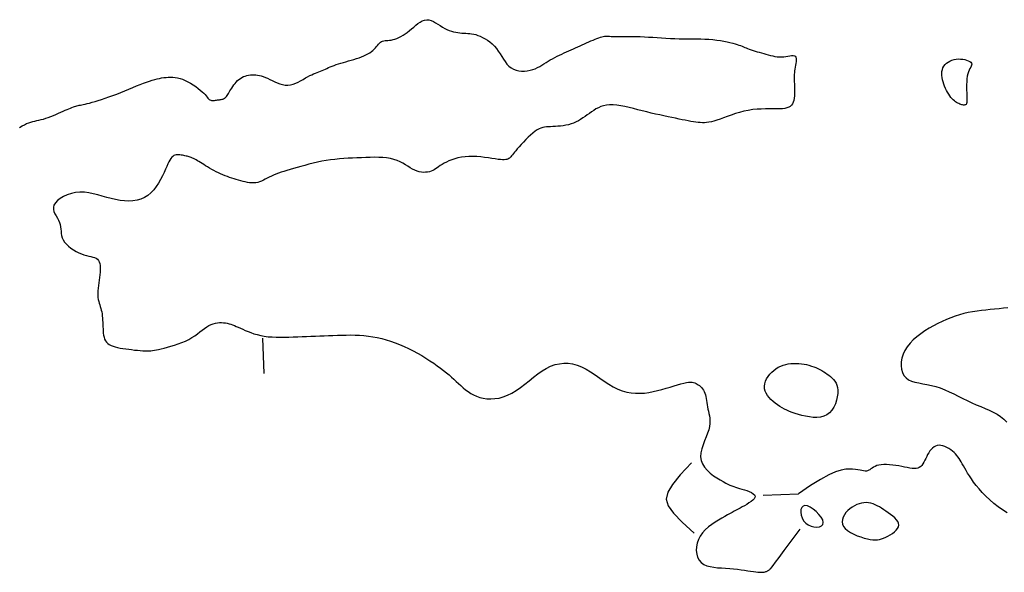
# Model space of a CAD drawing. Header units: millimetres. Extents: x 32690613 to 32693367, y 5343692 to 5344708.
# Tile 1007 of 1009: x 32693310 to 32693337, y 5344667 to 5344682. Entities that reach past the tile are written whole.
import ezdxf

# ---------------------------------------------------------------- set-up
doc = ezdxf.new("R2010")
doc.units = ezdxf.units.MM
doc.header["$LTSCALE"] = 20
doc.layers.add('02-DGM_HL_491.00', color=62, linetype='Continuous')

msp = doc.modelspace()

# ---------------------------------------------------------------- linework, layer by layer
at = {"layer": '02-DGM_HL_491.00', "elevation": 491, "flags": 128}
for points in [[(32693309.596, 5344679.229), (32693309.666, 5344679.27), (32693309.732, 5344679.306), (32693309.795, 5344679.336), (32693309.855, 5344679.361), (32693309.913, 5344679.38), (32693309.97, 5344679.396), (32693310.027, 5344679.409), (32693310.084, 5344679.422), (32693310.143, 5344679.434), (32693310.204, 5344679.449), (32693310.268, 5344679.466), (32693310.336, 5344679.487), (32693310.407, 5344679.512), (32693310.479, 5344679.539), (32693310.552, 5344679.569), (32693310.624, 5344679.599), (32693310.695, 5344679.63), (32693310.763, 5344679.659), (32693310.827, 5344679.688), (32693310.886, 5344679.714), (32693310.94, 5344679.738), (32693310.99, 5344679.76), (32693311.036, 5344679.779), (32693311.078, 5344679.797), (32693311.117, 5344679.812), (32693311.154, 5344679.825), (32693311.188, 5344679.835), (32693311.22, 5344679.844), (32693311.252, 5344679.851), (32693311.284, 5344679.858), (32693311.319, 5344679.864), (32693311.357, 5344679.871), (32693311.4, 5344679.88), (32693311.45, 5344679.89), (32693311.508, 5344679.903), (32693311.574, 5344679.92), (32693311.649, 5344679.94), (32693311.732, 5344679.964), (32693311.821, 5344679.991), (32693311.917, 5344680.021), (32693312.018, 5344680.055), (32693312.123, 5344680.092), (32693312.233, 5344680.132), (32693312.345, 5344680.175), (32693312.459, 5344680.221), (32693312.573, 5344680.268), (32693312.686, 5344680.314), (32693312.797, 5344680.36), (32693312.904, 5344680.405), (32693313.007, 5344680.446), (32693313.103, 5344680.483), (32693313.192, 5344680.515), (32693313.274, 5344680.543), (32693313.35, 5344680.567), (32693313.422, 5344680.587), (32693313.49, 5344680.604), (32693313.555, 5344680.618), (32693313.618, 5344680.629), (32693313.68, 5344680.639), (32693313.743, 5344680.647), (32693313.806, 5344680.652), (32693313.869, 5344680.654), (32693313.934, 5344680.653), (32693314, 5344680.647), (32693314.068, 5344680.635), (32693314.138, 5344680.618), (32693314.21, 5344680.593), (32693314.286, 5344680.561), (32693314.362, 5344680.523), (32693314.439, 5344680.479), (32693314.514, 5344680.433), (32693314.586, 5344680.384), (32693314.653, 5344680.335), (32693314.713, 5344680.286), (32693314.766, 5344680.239), (32693314.811, 5344680.196), (32693314.847, 5344680.157), (32693314.877, 5344680.121), (32693314.903, 5344680.089), (32693314.924, 5344680.062), (32693314.944, 5344680.039), (32693314.964, 5344680.02), (32693314.984, 5344680.006), (32693315.006, 5344679.997), (32693315.031, 5344679.991), (32693315.057, 5344679.989), (32693315.084, 5344679.99), (32693315.112, 5344679.993), (32693315.141, 5344679.997), (32693315.17, 5344680.001), (32693315.198, 5344680.006), (32693315.226, 5344680.01), (32693315.252, 5344680.013), (32693315.278, 5344680.017), (32693315.303, 5344680.022), (32693315.327, 5344680.027), (32693315.351, 5344680.034), (32693315.373, 5344680.043), (32693315.393, 5344680.055), (32693315.413, 5344680.07), (32693315.432, 5344680.088), (32693315.451, 5344680.109), (32693315.47, 5344680.133), (32693315.489, 5344680.161), (32693315.509, 5344680.191), (32693315.53, 5344680.225), (32693315.552, 5344680.262), (32693315.577, 5344680.302), (32693315.603, 5344680.344), (32693315.632, 5344680.387), (32693315.662, 5344680.431), (32693315.695, 5344680.474), (32693315.73, 5344680.515), (32693315.767, 5344680.554), (32693315.806, 5344680.589), (32693315.848, 5344680.619), (32693315.891, 5344680.645), (32693315.937, 5344680.667), (32693315.983, 5344680.685), (32693316.031, 5344680.699), (32693316.08, 5344680.709), (32693316.129, 5344680.716), (32693316.179, 5344680.72), (32693316.229, 5344680.72), (32693316.28, 5344680.717), (32693316.331, 5344680.711), (32693316.384, 5344680.701), (32693316.439, 5344680.687), (32693316.496, 5344680.669), (32693316.555, 5344680.647), (32693316.617, 5344680.62), (32693316.682, 5344680.589), (32693316.75, 5344680.556), (32693316.821, 5344680.523), (32693316.893, 5344680.491), (32693316.967, 5344680.464), (32693317.041, 5344680.442), (32693317.116, 5344680.429), (32693317.191, 5344680.426), (32693317.266, 5344680.435), (32693317.34, 5344680.454), (32693317.413, 5344680.481), (32693317.484, 5344680.514), (32693317.554, 5344680.552), (32693317.621, 5344680.59), (32693317.687, 5344680.629), (32693317.749, 5344680.664), (32693317.809, 5344680.696), (32693317.866, 5344680.723), (32693317.921, 5344680.747), (32693317.973, 5344680.768), (32693318.024, 5344680.788), (32693318.072, 5344680.806), (32693318.119, 5344680.824), (32693318.165, 5344680.842), (32693318.21, 5344680.861), (32693318.254, 5344680.881), (32693318.299, 5344680.901), (32693318.345, 5344680.922), (32693318.394, 5344680.943), (32693318.445, 5344680.965), (32693318.499, 5344680.986), (32693318.559, 5344681.007), (32693318.623, 5344681.028), (32693318.691, 5344681.049), (32693318.763, 5344681.07), (32693318.837, 5344681.091), (32693318.912, 5344681.113), (32693318.988, 5344681.134), (32693319.063, 5344681.157), (32693319.136, 5344681.18), (32693319.206, 5344681.204), (32693319.274, 5344681.229), (32693319.339, 5344681.256), (32693319.399, 5344681.283), (32693319.456, 5344681.313), (32693319.509, 5344681.343), (32693319.556, 5344681.375), (32693319.599, 5344681.409), (32693319.637, 5344681.445), (32693319.671, 5344681.482), (32693319.701, 5344681.518), (32693319.729, 5344681.553), (32693319.756, 5344681.586), (32693319.783, 5344681.616), (32693319.81, 5344681.641), (32693319.84, 5344681.661), (32693319.872, 5344681.675), (32693319.907, 5344681.684), (32693319.944, 5344681.689), (32693319.984, 5344681.692), (32693320.027, 5344681.695), (32693320.073, 5344681.699), (32693320.121, 5344681.705), (32693320.171, 5344681.715), (32693320.224, 5344681.73), (32693320.279, 5344681.751), (32693320.335, 5344681.776), (32693320.394, 5344681.806), (32693320.453, 5344681.84), (32693320.513, 5344681.879), (32693320.573, 5344681.922), (32693320.634, 5344681.97), (32693320.694, 5344682.021), (32693320.755, 5344682.073), (32693320.815, 5344682.124), (32693320.876, 5344682.172), (32693320.937, 5344682.214), (32693320.998, 5344682.248), (32693321.06, 5344682.271), (32693321.122, 5344682.281), (32693321.185, 5344682.276), (32693321.248, 5344682.258), (32693321.312, 5344682.23), (32693321.376, 5344682.195), (32693321.44, 5344682.155), (32693321.504, 5344682.113), (32693321.568, 5344682.071), (32693321.632, 5344682.034), (32693321.696, 5344682.002), (32693321.759, 5344681.975), (32693321.822, 5344681.954), (32693321.884, 5344681.937), (32693321.945, 5344681.924), (32693322.005, 5344681.915), (32693322.064, 5344681.908), (32693322.121, 5344681.903), (32693322.177, 5344681.899), (32693322.231, 5344681.896), (32693322.286, 5344681.893), (32693322.34, 5344681.888), (32693322.396, 5344681.881), (32693322.453, 5344681.871), (32693322.512, 5344681.857), (32693322.574, 5344681.837), (32693322.639, 5344681.811), (32693322.706, 5344681.78), (32693322.774, 5344681.742), (32693322.843, 5344681.698), (32693322.911, 5344681.649), (32693322.976, 5344681.594), (32693323.039, 5344681.532), (32693323.097, 5344681.465), (32693323.151, 5344681.393), (32693323.2, 5344681.318), (32693323.248, 5344681.241), (32693323.295, 5344681.165), (32693323.344, 5344681.092), (32693323.395, 5344681.024), (32693323.45, 5344680.965), (32693323.511, 5344680.915), (32693323.578, 5344680.876), (32693323.652, 5344680.849), (32693323.729, 5344680.831), (32693323.81, 5344680.823), (32693323.891, 5344680.824), (32693323.972, 5344680.832), (32693324.051, 5344680.847), (32693324.126, 5344680.867), (32693324.196, 5344680.892), (32693324.262, 5344680.922), (32693324.325, 5344680.954), (32693324.386, 5344680.989), (32693324.444, 5344681.026), (32693324.503, 5344681.064), (32693324.562, 5344681.102), (32693324.622, 5344681.139), (32693324.684, 5344681.175), (32693324.748, 5344681.21), (32693324.813, 5344681.244), (32693324.88, 5344681.276), (32693324.947, 5344681.308), (32693325.014, 5344681.339), (32693325.081, 5344681.369), (32693325.148, 5344681.399), (32693325.213, 5344681.428), (32693325.277, 5344681.457), (32693325.341, 5344681.485), (32693325.404, 5344681.513), (32693325.466, 5344681.541), (32693325.528, 5344681.569), (32693325.59, 5344681.596), (32693325.651, 5344681.624), (32693325.713, 5344681.651), (32693325.773, 5344681.678), (32693325.833, 5344681.704), (32693325.89, 5344681.728), (32693325.944, 5344681.75), (32693325.996, 5344681.769), (32693326.043, 5344681.785), (32693326.085, 5344681.798), (32693326.123, 5344681.806), (32693326.157, 5344681.811), (32693326.189, 5344681.813), (32693326.223, 5344681.813), (32693326.259, 5344681.812), (32693326.301, 5344681.81), (32693326.349, 5344681.807), (32693326.407, 5344681.806), (32693326.475, 5344681.805), (32693326.552, 5344681.805), (32693326.639, 5344681.806), (32693326.734, 5344681.807), (32693326.836, 5344681.808), (32693326.943, 5344681.807), (32693327.054, 5344681.805), (32693327.169, 5344681.802), (32693327.287, 5344681.797), (32693327.406, 5344681.79), (32693327.527, 5344681.782), (32693327.65, 5344681.773), (32693327.774, 5344681.765), (32693327.898, 5344681.757), (32693328.023, 5344681.75), (32693328.148, 5344681.745), (32693328.273, 5344681.742), (32693328.398, 5344681.741), (32693328.522, 5344681.74), (32693328.645, 5344681.739), (32693328.766, 5344681.738), (32693328.885, 5344681.736), (32693329.002, 5344681.732), (32693329.116, 5344681.726), (32693329.228, 5344681.716), (32693329.335, 5344681.704), (32693329.438, 5344681.689), (32693329.536, 5344681.673), (32693329.627, 5344681.655), (32693329.711, 5344681.636), (32693329.788, 5344681.618), (32693329.855, 5344681.599), (32693329.914, 5344681.581), (32693329.965, 5344681.563), (32693330.011, 5344681.546), (32693330.052, 5344681.529), (32693330.091, 5344681.513), (32693330.129, 5344681.496), (32693330.169, 5344681.48), (32693330.211, 5344681.463), (32693330.258, 5344681.445), (32693330.308, 5344681.428), (32693330.363, 5344681.41), (32693330.42, 5344681.392), (32693330.48, 5344681.374), (32693330.541, 5344681.356), (32693330.604, 5344681.338), (32693330.667, 5344681.319), (32693330.73, 5344681.301), (32693330.793, 5344681.283), (32693330.857, 5344681.267), (32693330.92, 5344681.253), (32693330.983, 5344681.241), (32693331.046, 5344681.232), (32693331.108, 5344681.228), (32693331.171, 5344681.228), (32693331.233, 5344681.232), (32693331.294, 5344681.24), (32693331.352, 5344681.249), (32693331.406, 5344681.258), (32693331.455, 5344681.263), (32693331.498, 5344681.264), (32693331.533, 5344681.258), (32693331.559, 5344681.243), (32693331.576, 5344681.218), (32693331.585, 5344681.184), (32693331.586, 5344681.142), (32693331.583, 5344681.094), (32693331.575, 5344681.043), (32693331.565, 5344680.989), (32693331.555, 5344680.935), (32693331.546, 5344680.881), (32693331.539, 5344680.83), (32693331.534, 5344680.78), (32693331.531, 5344680.731), (32693331.529, 5344680.682), (32693331.529, 5344680.632), (32693331.53, 5344680.579), (32693331.532, 5344680.524), (32693331.534, 5344680.464), (32693331.537, 5344680.399), (32693331.539, 5344680.331), (32693331.539, 5344680.26), (32693331.538, 5344680.19), (32693331.534, 5344680.121), (32693331.527, 5344680.056), (32693331.515, 5344679.995), (32693331.499, 5344679.941), (32693331.477, 5344679.895), (32693331.449, 5344679.856), (32693331.415, 5344679.825), (32693331.373, 5344679.8), (32693331.322, 5344679.78), (32693331.264, 5344679.767), (32693331.195, 5344679.757), (32693331.117, 5344679.752), (32693331.029, 5344679.751), (32693330.931, 5344679.751), (32693330.826, 5344679.752), (32693330.714, 5344679.752), (32693330.597, 5344679.749), (32693330.477, 5344679.743), (32693330.353, 5344679.732), (32693330.229, 5344679.713), (32693330.105, 5344679.688), (32693329.983, 5344679.655), (32693329.863, 5344679.619), (32693329.747, 5344679.579), (32693329.635, 5344679.539), (32693329.529, 5344679.5), (32693329.43, 5344679.464), (32693329.34, 5344679.433), (32693329.257, 5344679.407), (32693329.183, 5344679.388), (32693329.114, 5344679.375), (32693329.05, 5344679.366), (32693328.989, 5344679.362), (32693328.929, 5344679.362), (32693328.87, 5344679.364), (32693328.808, 5344679.37), (32693328.744, 5344679.378), (32693328.676, 5344679.388), (32693328.604, 5344679.4), (32693328.527, 5344679.414), (32693328.446, 5344679.43), (32693328.36, 5344679.448), (32693328.268, 5344679.467), (32693328.17, 5344679.487), (32693328.066, 5344679.509), (32693327.956, 5344679.532), (32693327.842, 5344679.556), (32693327.724, 5344679.582), (32693327.603, 5344679.609), (32693327.479, 5344679.637), (32693327.354, 5344679.667), (32693327.228, 5344679.698), (32693327.101, 5344679.73), (32693326.976, 5344679.761), (32693326.853, 5344679.792), (32693326.733, 5344679.819), (32693326.617, 5344679.842), (32693326.506, 5344679.859), (32693326.401, 5344679.869), (32693326.303, 5344679.87), (32693326.214, 5344679.862), (32693326.131, 5344679.844), (32693326.055, 5344679.819), (32693325.984, 5344679.788), (32693325.916, 5344679.752), (32693325.852, 5344679.712), (32693325.79, 5344679.669), (32693325.729, 5344679.625), (32693325.668, 5344679.581), (32693325.607, 5344679.538), (32693325.545, 5344679.496), (32693325.482, 5344679.456), (32693325.418, 5344679.418), (32693325.352, 5344679.384), (32693325.283, 5344679.353), (32693325.213, 5344679.327), (32693325.139, 5344679.306), (32693325.064, 5344679.289), (32693324.988, 5344679.276), (32693324.913, 5344679.267), (32693324.838, 5344679.26), (32693324.766, 5344679.255), (32693324.697, 5344679.251), (32693324.632, 5344679.249), (32693324.572, 5344679.246), (32693324.516, 5344679.242), (32693324.462, 5344679.236), (32693324.41, 5344679.226), (32693324.359, 5344679.211), (32693324.306, 5344679.189), (32693324.251, 5344679.159), (32693324.192, 5344679.12), (32693324.129, 5344679.071), (32693324.063, 5344679.014), (32693323.995, 5344678.951), (32693323.928, 5344678.883), (32693323.862, 5344678.815), (32693323.799, 5344678.747), (32693323.741, 5344678.682), (32693323.689, 5344678.623), (32693323.645, 5344678.57), (32693323.608, 5344678.525), (32693323.577, 5344678.486), (32693323.55, 5344678.452), (32693323.526, 5344678.423), (32693323.505, 5344678.399), (32693323.486, 5344678.379), (32693323.466, 5344678.361), (32693323.445, 5344678.346), (32693323.421, 5344678.333), (32693323.394, 5344678.323), (32693323.361, 5344678.316), (32693323.321, 5344678.312), (32693323.272, 5344678.312), (32693323.214, 5344678.316), (32693323.145, 5344678.323), (32693323.063, 5344678.335), (32693322.971, 5344678.349), (32693322.871, 5344678.364), (32693322.764, 5344678.379), (32693322.653, 5344678.393), (32693322.54, 5344678.403), (32693322.427, 5344678.408), (32693322.316, 5344678.408), (32693322.209, 5344678.4), (32693322.106, 5344678.385), (32693322.009, 5344678.365), (32693321.917, 5344678.34), (32693321.831, 5344678.311), (32693321.752, 5344678.28), (32693321.68, 5344678.247), (32693321.615, 5344678.213), (32693321.557, 5344678.18), (32693321.506, 5344678.147), (32693321.459, 5344678.116), (32693321.416, 5344678.086), (32693321.375, 5344678.058), (32693321.334, 5344678.032), (32693321.292, 5344678.01), (32693321.248, 5344677.991), (32693321.2, 5344677.975), (32693321.148, 5344677.964), (32693321.093, 5344677.957), (32693321.036, 5344677.956), (32693320.976, 5344677.961), (32693320.914, 5344677.972), (32693320.852, 5344677.989), (32693320.788, 5344678.014), (32693320.724, 5344678.047), (32693320.659, 5344678.085), (32693320.592, 5344678.127), (32693320.522, 5344678.171), (32693320.447, 5344678.214), (32693320.368, 5344678.256), (32693320.284, 5344678.293), (32693320.192, 5344678.325), (32693320.094, 5344678.348), (32693319.989, 5344678.365), (32693319.878, 5344678.375), (32693319.763, 5344678.381), (32693319.644, 5344678.382), (32693319.522, 5344678.381), (32693319.398, 5344678.377), (32693319.273, 5344678.372), (32693319.148, 5344678.367), (32693319.023, 5344678.362), (32693318.899, 5344678.355), (32693318.774, 5344678.347), (32693318.649, 5344678.338), (32693318.525, 5344678.325), (32693318.4, 5344678.31), (32693318.276, 5344678.292), (32693318.152, 5344678.269), (32693318.028, 5344678.244), (32693317.907, 5344678.216), (32693317.788, 5344678.186), (32693317.672, 5344678.155), (32693317.56, 5344678.124), (32693317.452, 5344678.093), (32693317.35, 5344678.064), (32693317.255, 5344678.035), (32693317.164, 5344678.009), (32693317.08, 5344677.983), (32693317, 5344677.958), (32693316.925, 5344677.933), (32693316.855, 5344677.907), (32693316.788, 5344677.881), (32693316.725, 5344677.853), (32693316.665, 5344677.824), (32693316.608, 5344677.794), (32693316.552, 5344677.765), (32693316.498, 5344677.737), (32693316.445, 5344677.711), (32693316.391, 5344677.689), (32693316.337, 5344677.672), (32693316.282, 5344677.66), (32693316.225, 5344677.655), (32693316.167, 5344677.656), (32693316.107, 5344677.661), (32693316.046, 5344677.671), (32693315.984, 5344677.685), (32693315.922, 5344677.7), (32693315.859, 5344677.718), (32693315.795, 5344677.736), (32693315.732, 5344677.754), (32693315.669, 5344677.773), (32693315.606, 5344677.793), (32693315.542, 5344677.813), (32693315.479, 5344677.835), (32693315.415, 5344677.858), (32693315.352, 5344677.883), (32693315.288, 5344677.911), (32693315.225, 5344677.941), (32693315.161, 5344677.973), (32693315.099, 5344678.006), (32693315.037, 5344678.041), (32693314.977, 5344678.075), (32693314.919, 5344678.11), (32693314.864, 5344678.143), (32693314.811, 5344678.176), (32693314.761, 5344678.206), (32693314.714, 5344678.234), (32693314.671, 5344678.261), (32693314.629, 5344678.285), (32693314.591, 5344678.307), (32693314.554, 5344678.327), (32693314.519, 5344678.345), (32693314.487, 5344678.36), (32693314.456, 5344678.374), (32693314.426, 5344678.385), (32693314.397, 5344678.395), (32693314.368, 5344678.403), (32693314.338, 5344678.411), (32693314.309, 5344678.418), (32693314.278, 5344678.425), (32693314.245, 5344678.431), (32693314.21, 5344678.439), (32693314.174, 5344678.445), (32693314.137, 5344678.451), (32693314.1, 5344678.454), (32693314.063, 5344678.454), (32693314.028, 5344678.451), (32693313.993, 5344678.443), (32693313.961, 5344678.429), (32693313.932, 5344678.409), (32693313.905, 5344678.382), (32693313.878, 5344678.347), (32693313.852, 5344678.305), (32693313.824, 5344678.254), (32693313.795, 5344678.194), (32693313.762, 5344678.124), (32693313.726, 5344678.044), (32693313.685, 5344677.955), (32693313.639, 5344677.858), (32693313.587, 5344677.756), (32693313.53, 5344677.654), (32693313.465, 5344677.555), (32693313.393, 5344677.46), (32693313.314, 5344677.375), (32693313.227, 5344677.302), (32693313.132, 5344677.243), (32693313.029, 5344677.199), (32693312.92, 5344677.168), (32693312.806, 5344677.15), (32693312.687, 5344677.143), (32693312.565, 5344677.147), (32693312.44, 5344677.161), (32693312.314, 5344677.183), (32693312.188, 5344677.213), (32693312.062, 5344677.247), (32693311.935, 5344677.284), (32693311.809, 5344677.32), (32693311.682, 5344677.351), (32693311.556, 5344677.376), (32693311.431, 5344677.391), (32693311.305, 5344677.394), (32693311.181, 5344677.381), (32693311.061, 5344677.355), (32693310.946, 5344677.318), (32693310.841, 5344677.271), (32693310.748, 5344677.217), (32693310.67, 5344677.158), (32693310.609, 5344677.095), (32693310.569, 5344677.031), (32693310.551, 5344676.968), (32693310.553, 5344676.906), (32693310.569, 5344676.844), (32693310.596, 5344676.782), (32693310.63, 5344676.721), (32693310.666, 5344676.66), (32693310.7, 5344676.599), (32693310.727, 5344676.537), (32693310.746, 5344676.475), (32693310.757, 5344676.413), (32693310.763, 5344676.351), (32693310.768, 5344676.289), (32693310.774, 5344676.226), (32693310.785, 5344676.164), (32693310.802, 5344676.102), (32693310.83, 5344676.041), (32693310.87, 5344675.98), (32693310.921, 5344675.921), (32693310.981, 5344675.863), (32693311.048, 5344675.809), (32693311.12, 5344675.76), (32693311.195, 5344675.715), (32693311.271, 5344675.676), (32693311.346, 5344675.644), (32693311.418, 5344675.619), (32693311.488, 5344675.6), (32693311.553, 5344675.585), (32693311.613, 5344675.571), (32693311.668, 5344675.557), (32693311.717, 5344675.541), (32693311.76, 5344675.521), (32693311.797, 5344675.495), (32693311.825, 5344675.461), (32693311.847, 5344675.419), (32693311.863, 5344675.371), (32693311.873, 5344675.317), (32693311.878, 5344675.257), (32693311.879, 5344675.193), (32693311.876, 5344675.125), (32693311.869, 5344675.053), (32693311.861, 5344674.978), (32693311.851, 5344674.902), (32693311.84, 5344674.825), (32693311.829, 5344674.749), (32693311.82, 5344674.674), (32693311.813, 5344674.601), (32693311.809, 5344674.532), (32693311.809, 5344674.467), (32693311.814, 5344674.407), (32693311.823, 5344674.351), (32693311.835, 5344674.299), (32693311.849, 5344674.249), (32693311.864, 5344674.201), (32693311.88, 5344674.153), (32693311.895, 5344674.104), (32693311.908, 5344674.054), (32693311.92, 5344674.001), (32693311.929, 5344673.945), (32693311.936, 5344673.888), (32693311.942, 5344673.829), (32693311.946, 5344673.769), (32693311.949, 5344673.707), (32693311.952, 5344673.645), (32693311.955, 5344673.583), (32693311.957, 5344673.52), (32693311.961, 5344673.459), (32693311.966, 5344673.399), (32693311.975, 5344673.341), (32693311.987, 5344673.286), (32693312.003, 5344673.235), (32693312.026, 5344673.188), (32693312.055, 5344673.146), (32693312.092, 5344673.11), (32693312.135, 5344673.079), (32693312.186, 5344673.053), (32693312.242, 5344673.03), (32693312.304, 5344673.011), (32693312.372, 5344672.995), (32693312.444, 5344672.981), (32693312.521, 5344672.968), (32693312.601, 5344672.955), (32693312.684, 5344672.944), (32693312.768, 5344672.934), (32693312.851, 5344672.924), (32693312.932, 5344672.916), (32693313.01, 5344672.91), (32693313.082, 5344672.905), (32693313.149, 5344672.901), (32693313.208, 5344672.9), (32693313.262, 5344672.9), (32693313.312, 5344672.903), (32693313.362, 5344672.908), (32693313.414, 5344672.916), (32693313.47, 5344672.926), (32693313.533, 5344672.94), (32693313.605, 5344672.957), (32693313.688, 5344672.977), (32693313.78, 5344673.001), (32693313.879, 5344673.029), (32693313.982, 5344673.06), (32693314.087, 5344673.095), (32693314.191, 5344673.134), (32693314.292, 5344673.177), (32693314.387, 5344673.224), (32693314.475, 5344673.274), (32693314.556, 5344673.327), (32693314.632, 5344673.382), (32693314.702, 5344673.435), (32693314.769, 5344673.487), (32693314.832, 5344673.536), (32693314.894, 5344673.579), (32693314.956, 5344673.617), (32693315.017, 5344673.647), (32693315.078, 5344673.669), (32693315.139, 5344673.685), (32693315.199, 5344673.696), (32693315.258, 5344673.701), (32693315.316, 5344673.701), (32693315.372, 5344673.698), (32693315.425, 5344673.691), (32693315.477, 5344673.681), (32693315.527, 5344673.668), (32693315.576, 5344673.653), (32693315.626, 5344673.636), (32693315.677, 5344673.616), (32693315.73, 5344673.593), (32693315.787, 5344673.568), (32693315.848, 5344673.54), (32693315.914, 5344673.511), (32693315.986, 5344673.479), (32693316.063, 5344673.448), (32693316.145, 5344673.416), (32693316.232, 5344673.387), (32693316.324, 5344673.36), (32693316.422, 5344673.336), (32693316.524, 5344673.317), (32693316.631, 5344673.302), (32693316.743, 5344673.293), (32693316.858, 5344673.288), (32693316.977, 5344673.286), (32693317.098, 5344673.286), (32693317.221, 5344673.289), (32693317.345, 5344673.293), (32693317.47, 5344673.298), (32693317.595, 5344673.303), (32693317.72, 5344673.308), (32693317.845, 5344673.313), (32693317.97, 5344673.317), (32693318.095, 5344673.322), (32693318.219, 5344673.327), (32693318.344, 5344673.332), (32693318.469, 5344673.337), (32693318.594, 5344673.342), (32693318.719, 5344673.346), (32693318.844, 5344673.349), (32693318.969, 5344673.35), (32693319.094, 5344673.348), (32693319.22, 5344673.343), (32693319.345, 5344673.334), (32693319.471, 5344673.32), (32693319.596, 5344673.302), (32693319.722, 5344673.278), (32693319.849, 5344673.249), (32693319.975, 5344673.215), (32693320.102, 5344673.176), (32693320.229, 5344673.131), (32693320.356, 5344673.081), (32693320.483, 5344673.026), (32693320.61, 5344672.966), (32693320.737, 5344672.902), (32693320.861, 5344672.835), (32693320.983, 5344672.765), (32693321.101, 5344672.693), (32693321.214, 5344672.621), (32693321.321, 5344672.55), (32693321.422, 5344672.479), (32693321.514, 5344672.411), (32693321.6, 5344672.345), (32693321.68, 5344672.281), (32693321.755, 5344672.218), (32693321.826, 5344672.156), (32693321.894, 5344672.095), (32693321.96, 5344672.035), (32693322.025, 5344671.975), (32693322.09, 5344671.915), (32693322.156, 5344671.856), (32693322.224, 5344671.799), (32693322.295, 5344671.746), (32693322.369, 5344671.696), (32693322.448, 5344671.651), (32693322.533, 5344671.613), (32693322.624, 5344671.581), (32693322.723, 5344671.558), (32693322.828, 5344671.544), (32693322.938, 5344671.539), (32693323.053, 5344671.546), (32693323.171, 5344671.564), (32693323.292, 5344671.596), (32693323.414, 5344671.641), (32693323.537, 5344671.7), (32693323.659, 5344671.775), (32693323.781, 5344671.861), (32693323.902, 5344671.955), (32693324.024, 5344672.053), (32693324.145, 5344672.151), (32693324.266, 5344672.245), (32693324.388, 5344672.331), (32693324.51, 5344672.405), (32693324.633, 5344672.465), (32693324.756, 5344672.509), (32693324.88, 5344672.537), (32693325.005, 5344672.55), (32693325.13, 5344672.547), (32693325.256, 5344672.528), (32693325.382, 5344672.494), (32693325.509, 5344672.444), (32693325.637, 5344672.38), (32693325.765, 5344672.303), (32693325.894, 5344672.219), (32693326.022, 5344672.131), (32693326.151, 5344672.043), (32693326.279, 5344671.959), (32693326.407, 5344671.882), (32693326.535, 5344671.817), (32693326.662, 5344671.767), (32693326.788, 5344671.732), (32693326.914, 5344671.709), (32693327.04, 5344671.698), (32693327.165, 5344671.698), (32693327.29, 5344671.706), (32693327.414, 5344671.722), (32693327.538, 5344671.745), (32693327.662, 5344671.773), (32693327.784, 5344671.805), (32693327.903, 5344671.839), (32693328.018, 5344671.874), (32693328.127, 5344671.907), (32693328.229, 5344671.938), (32693328.322, 5344671.966), (32693328.404, 5344671.988), (32693328.476, 5344672.003), (32693328.538, 5344672.012), (32693328.592, 5344672.015), (32693328.638, 5344672.012), (32693328.679, 5344672.005), (32693328.715, 5344671.994), (32693328.749, 5344671.979), (32693328.781, 5344671.961), (32693328.813, 5344671.94), (32693328.844, 5344671.916), (32693328.875, 5344671.889), (32693328.905, 5344671.86), (32693328.932, 5344671.826), (32693328.958, 5344671.79), (32693328.98, 5344671.749), (32693328.999, 5344671.705), (32693329.015, 5344671.657), (32693329.028, 5344671.605), (32693329.038, 5344671.551), (32693329.048, 5344671.493), (32693329.056, 5344671.434), (32693329.065, 5344671.373), (32693329.075, 5344671.312), (32693329.087, 5344671.25), (32693329.1, 5344671.188), (32693329.115, 5344671.125), (32693329.128, 5344671.059), (32693329.138, 5344670.991), (32693329.143, 5344670.919), (32693329.142, 5344670.842), (32693329.131, 5344670.758), (32693329.109, 5344670.667), (32693329.076, 5344670.568), (32693329.035, 5344670.463), (32693328.991, 5344670.353), (32693328.949, 5344670.24), (32693328.913, 5344670.126), (32693328.889, 5344670.013), (32693328.88, 5344669.903), (32693328.893, 5344669.797), (32693328.93, 5344669.697), (32693328.988, 5344669.603), (32693329.063, 5344669.516), (32693329.149, 5344669.437), (32693329.242, 5344669.364), (32693329.337, 5344669.3), (32693329.429, 5344669.244), (32693329.514, 5344669.196), (32693329.589, 5344669.156), (32693329.653, 5344669.123), (32693329.711, 5344669.097), (32693329.764, 5344669.075), (32693329.815, 5344669.056), (32693329.866, 5344669.039), (32693329.921, 5344669.023), (32693329.98, 5344669.005), (32693330.047, 5344668.986), (32693330.118, 5344668.964), (32693330.189, 5344668.94), (32693330.257, 5344668.914), (32693330.318, 5344668.885), (32693330.367, 5344668.854), (32693330.403, 5344668.821), (32693330.42, 5344668.786), (32693330.416, 5344668.749), (32693330.394, 5344668.71), (32693330.356, 5344668.671), (32693330.306, 5344668.631), (32693330.248, 5344668.591), (32693330.185, 5344668.552), (32693330.12, 5344668.515), (32693330.057, 5344668.48), (32693329.998, 5344668.448), (32693329.942, 5344668.417), (32693329.887, 5344668.387), (32693329.832, 5344668.357), (32693329.774, 5344668.325), (32693329.712, 5344668.291), (32693329.644, 5344668.253), (32693329.567, 5344668.211), (32693329.481, 5344668.163), (32693329.387, 5344668.109), (32693329.291, 5344668.05), (32693329.193, 5344667.984), (32693329.099, 5344667.912), (32693329.011, 5344667.833), (32693328.932, 5344667.748), (32693328.866, 5344667.655), (32693328.815, 5344667.556), (32693328.78, 5344667.452), (32693328.76, 5344667.348), (32693328.757, 5344667.244), (32693328.768, 5344667.146), (32693328.795, 5344667.054), (32693328.838, 5344666.973), (32693328.895, 5344666.906), (32693328.967, 5344666.853), (32693329.052, 5344666.815), (32693329.147, 5344666.788), (32693329.251, 5344666.77), (32693329.36, 5344666.758), (32693329.473, 5344666.75), (32693329.588, 5344666.744), (32693329.702, 5344666.737), (32693329.813, 5344666.728), (32693329.921, 5344666.716), (32693330.024, 5344666.702), (32693330.121, 5344666.687), (32693330.212, 5344666.673), (32693330.296, 5344666.659), (32693330.372, 5344666.648), (32693330.44, 5344666.638), (32693330.498, 5344666.632), (32693330.548, 5344666.628), (32693330.59, 5344666.627), (32693330.626, 5344666.628), (32693330.656, 5344666.631), (32693330.682, 5344666.636), (32693330.705, 5344666.641), (32693330.725, 5344666.647), (32693330.743, 5344666.654), (32693330.761, 5344666.661), (32693330.777, 5344666.668), (32693330.793, 5344666.677), (32693330.808, 5344666.686), (32693330.823, 5344666.697), (32693330.837, 5344666.709), (32693330.852, 5344666.723), (32693330.868, 5344666.74), (32693330.893, 5344666.77), (32693330.935, 5344666.824), (32693331.002, 5344666.914), (32693331.103, 5344667.05), (32693331.247, 5344667.244), (32693331.441, 5344667.506), (32693331.694, 5344667.849)], [(32693337.578, 5344674.123), (32693337.454, 5344674.106), (32693337.329, 5344674.092), (32693337.205, 5344674.08), (32693337.08, 5344674.068), (32693336.955, 5344674.056), (32693336.831, 5344674.042), (32693336.706, 5344674.026), (32693336.582, 5344674.007), (32693336.458, 5344673.984), (32693336.334, 5344673.956), (32693336.21, 5344673.922), (32693336.086, 5344673.884), (32693335.963, 5344673.84), (32693335.84, 5344673.791), (32693335.717, 5344673.736), (32693335.594, 5344673.677), (32693335.471, 5344673.612), (32693335.349, 5344673.542), (32693335.23, 5344673.467), (32693335.114, 5344673.387), (32693335.004, 5344673.302), (32693334.902, 5344673.212), (32693334.811, 5344673.117), (32693334.731, 5344673.018), (32693334.665, 5344672.913), (32693334.614, 5344672.805), (32693334.579, 5344672.695), (32693334.56, 5344672.585), (32693334.557, 5344672.478), (32693334.568, 5344672.378), (32693334.595, 5344672.285), (32693334.638, 5344672.204), (32693334.695, 5344672.136), (32693334.767, 5344672.084), (32693334.852, 5344672.044), (32693334.949, 5344672.014), (32693335.055, 5344671.99), (32693335.169, 5344671.97), (32693335.289, 5344671.948), (32693335.413, 5344671.923), (32693335.539, 5344671.891), (32693335.665, 5344671.85), (32693335.792, 5344671.799), (32693335.92, 5344671.743), (32693336.047, 5344671.682), (32693336.175, 5344671.618), (32693336.302, 5344671.554), (32693336.43, 5344671.49), (32693336.557, 5344671.431), (32693336.684, 5344671.375), (32693336.81, 5344671.323), (32693336.933, 5344671.272), (32693337.052, 5344671.221), (32693337.166, 5344671.166), (32693337.274, 5344671.107), (32693337.374, 5344671.041), (32693337.465, 5344670.966), (32693337.547, 5344670.88)], [(32693316.471, 5344673.259), (32693316.51, 5344672.26)], [(32693337.555, 5344668.315), (32693337.428, 5344668.393), (32693337.304, 5344668.481), (32693337.183, 5344668.578), (32693337.067, 5344668.68), (32693336.958, 5344668.784), (32693336.856, 5344668.89), (32693336.764, 5344668.992), (32693336.682, 5344669.091), (32693336.609, 5344669.184), (32693336.545, 5344669.273), (32693336.489, 5344669.357), (32693336.44, 5344669.436), (32693336.396, 5344669.51), (32693336.357, 5344669.578), (32693336.322, 5344669.642), (32693336.289, 5344669.701), (32693336.258, 5344669.755), (32693336.229, 5344669.806), (32693336.199, 5344669.853), (32693336.167, 5344669.897), (32693336.134, 5344669.94), (32693336.097, 5344669.981), (32693336.057, 5344670.021), (32693336.011, 5344670.061), (32693335.961, 5344670.099), (32693335.908, 5344670.134), (32693335.853, 5344670.166), (32693335.797, 5344670.192), (32693335.74, 5344670.212), (32693335.685, 5344670.224), (32693335.632, 5344670.227), (32693335.581, 5344670.22), (32693335.533, 5344670.203), (32693335.489, 5344670.179), (32693335.447, 5344670.147), (32693335.408, 5344670.108), (32693335.372, 5344670.064), (32693335.339, 5344670.016), (32693335.308, 5344669.964), (32693335.28, 5344669.91), (32693335.254, 5344669.855), (32693335.228, 5344669.8), (32693335.202, 5344669.748), (32693335.174, 5344669.7), (32693335.144, 5344669.657), (32693335.111, 5344669.621), (32693335.072, 5344669.593), (32693335.029, 5344669.576), (32693334.98, 5344669.567), (32693334.925, 5344669.566), (32693334.866, 5344669.571), (32693334.801, 5344669.58), (32693334.731, 5344669.593), (32693334.656, 5344669.608), (32693334.576, 5344669.624), (32693334.493, 5344669.639), (32693334.406, 5344669.653), (32693334.318, 5344669.664), (32693334.231, 5344669.673), (32693334.146, 5344669.678), (32693334.065, 5344669.679), (32693333.991, 5344669.675), (32693333.924, 5344669.665), (32693333.867, 5344669.65), (32693333.818, 5344669.629), (32693333.775, 5344669.606), (32693333.737, 5344669.581), (32693333.703, 5344669.557), (32693333.671, 5344669.534), (32693333.64, 5344669.516), (32693333.608, 5344669.503), (32693333.574, 5344669.497), (32693333.536, 5344669.496), (32693333.494, 5344669.501), (32693333.447, 5344669.508), (32693333.393, 5344669.518), (32693333.332, 5344669.529), (32693333.263, 5344669.539), (32693333.184, 5344669.547), (32693333.094, 5344669.552), (32693332.988, 5344669.545), (32693332.859, 5344669.521), (32693332.701, 5344669.469), (32693332.507, 5344669.384), (32693332.273, 5344669.258), (32693331.99, 5344669.082), (32693331.655, 5344668.848)], [(32693328.618, 5344669.73), (32693328.303, 5344669.386), (32693328.079, 5344669.115), (32693327.947, 5344668.895), (32693327.907, 5344668.702), (32693327.962, 5344668.512), (32693328.111, 5344668.303), (32693328.355, 5344668.051), (32693328.696, 5344667.732)], [(32693330.655, 5344668.809), (32693331.655, 5344668.848)]]:
    msp.add_lwpolyline(points, dxfattribs=at)
for points in [[(32693336.444, 5344680.744), (32693336.43, 5344680.677), (32693336.42, 5344680.603), (32693336.415, 5344680.524), (32693336.412, 5344680.443), (32693336.411, 5344680.362), (32693336.412, 5344680.283), (32693336.415, 5344680.21), (32693336.417, 5344680.143), (32693336.419, 5344680.085), (32693336.421, 5344680.036), (32693336.421, 5344679.994), (32693336.42, 5344679.96), (32693336.417, 5344679.932), (32693336.412, 5344679.91), (32693336.405, 5344679.893), (32693336.394, 5344679.881), (32693336.38, 5344679.871), (32693336.364, 5344679.866), (32693336.344, 5344679.863), (32693336.323, 5344679.863), (32693336.299, 5344679.866), (32693336.274, 5344679.872), (32693336.247, 5344679.88), (32693336.219, 5344679.89), (32693336.19, 5344679.903), (32693336.16, 5344679.918), (32693336.129, 5344679.936), (32693336.098, 5344679.957), (32693336.067, 5344679.981), (32693336.034, 5344680.01), (32693336.002, 5344680.043), (32693335.969, 5344680.081), (32693335.936, 5344680.124), (32693335.904, 5344680.171), (32693335.872, 5344680.223), (32693335.842, 5344680.277), (32693335.813, 5344680.335), (32693335.787, 5344680.394), (32693335.764, 5344680.455), (32693335.744, 5344680.517), (32693335.728, 5344680.579), (32693335.716, 5344680.64), (32693335.709, 5344680.701), (32693335.708, 5344680.759), (32693335.713, 5344680.816), (32693335.724, 5344680.87), (32693335.742, 5344680.921), (32693335.768, 5344680.968), (32693335.801, 5344681.011), (32693335.842, 5344681.049), (32693335.888, 5344681.082), (32693335.939, 5344681.11), (32693335.995, 5344681.133), (32693336.054, 5344681.151), (32693336.115, 5344681.162), (32693336.177, 5344681.168), (32693336.239, 5344681.167), (32693336.3, 5344681.161), (32693336.358, 5344681.15), (32693336.412, 5344681.135), (32693336.459, 5344681.117), (32693336.499, 5344681.096), (32693336.529, 5344681.073), (32693336.549, 5344681.049), (32693336.556, 5344681.024), (32693336.553, 5344680.997), (32693336.543, 5344680.968), (32693336.526, 5344680.935), (32693336.505, 5344680.897), (32693336.483, 5344680.854), (32693336.462, 5344680.803)], [(32693332.513, 5344672.207), (32693332.56, 5344672.17), (32693332.604, 5344672.131), (32693332.645, 5344672.089), (32693332.682, 5344672.042), (32693332.713, 5344671.989), (32693332.738, 5344671.929), (32693332.755, 5344671.861), (32693332.763, 5344671.783), (32693332.761, 5344671.695), (32693332.749, 5344671.6), (32693332.727, 5344671.501), (32693332.694, 5344671.403), (32693332.651, 5344671.309), (32693332.597, 5344671.223), (32693332.532, 5344671.149), (32693332.457, 5344671.09), (32693332.37, 5344671.049), (32693332.274, 5344671.025), (32693332.173, 5344671.015), (32693332.067, 5344671.017), (32693331.959, 5344671.029), (32693331.852, 5344671.048), (32693331.748, 5344671.073), (32693331.65, 5344671.1), (32693331.559, 5344671.128), (32693331.474, 5344671.156), (32693331.396, 5344671.186), (32693331.322, 5344671.217), (32693331.252, 5344671.251), (32693331.185, 5344671.287), (32693331.12, 5344671.326), (32693331.056, 5344671.369), (32693330.992, 5344671.415), (32693330.929, 5344671.465), (32693330.87, 5344671.518), (32693330.816, 5344671.575), (32693330.769, 5344671.635), (32693330.731, 5344671.697), (32693330.703, 5344671.762), (32693330.687, 5344671.829), (32693330.685, 5344671.899), (32693330.696, 5344671.969), (32693330.718, 5344672.039), (32693330.749, 5344672.108), (32693330.79, 5344672.175), (32693330.838, 5344672.238), (32693330.892, 5344672.296), (32693330.951, 5344672.348), (32693331.013, 5344672.394), (32693331.078, 5344672.434), (32693331.146, 5344672.467), (32693331.216, 5344672.493), (32693331.288, 5344672.514), (32693331.361, 5344672.53), (32693331.435, 5344672.54), (32693331.51, 5344672.545), (32693331.585, 5344672.546), (32693331.66, 5344672.542), (32693331.734, 5344672.535), (32693331.807, 5344672.523), (32693331.879, 5344672.509), (32693331.948, 5344672.491), (32693332.016, 5344672.471), (32693332.081, 5344672.448), (32693332.143, 5344672.424), (32693332.202, 5344672.397), (32693332.259, 5344672.369), (32693332.313, 5344672.34), (32693332.366, 5344672.308), (32693332.416, 5344672.276), (32693332.465, 5344672.242)], [(32693331.854, 5344668.022), (32693331.925, 5344667.97), (32693332.006, 5344667.934), (32693332.089, 5344667.914), (32693332.171, 5344667.909), (32693332.244, 5344667.92), (32693332.302, 5344667.946), (32693332.341, 5344667.986), (32693332.353, 5344668.042), (32693332.336, 5344668.11), (32693332.293, 5344668.188), (32693332.23, 5344668.268), (32693332.154, 5344668.347), (32693332.07, 5344668.417), (32693331.985, 5344668.473), (32693331.904, 5344668.51), (32693331.834, 5344668.522), (32693331.78, 5344668.505), (32693331.743, 5344668.463), (32693331.721, 5344668.403), (32693331.716, 5344668.329), (32693331.727, 5344668.249), (32693331.754, 5344668.167), (32693331.796, 5344668.089)], [(32693333.602, 5344667.575), (32693333.684, 5344667.559), (32693333.757, 5344667.549), (32693333.824, 5344667.546), (32693333.887, 5344667.549), (32693333.946, 5344667.559), (32693334.003, 5344667.574), (32693334.061, 5344667.596), (32693334.121, 5344667.622), (32693334.184, 5344667.654), (32693334.247, 5344667.69), (32693334.309, 5344667.73), (32693334.366, 5344667.774), (32693334.416, 5344667.82), (32693334.455, 5344667.868), (32693334.481, 5344667.917), (32693334.492, 5344667.967), (32693334.484, 5344668.018), (32693334.461, 5344668.068), (32693334.423, 5344668.118), (32693334.376, 5344668.167), (32693334.319, 5344668.216), (32693334.258, 5344668.264), (32693334.193, 5344668.31), (32693334.128, 5344668.355), (32693334.065, 5344668.399), (32693334.003, 5344668.44), (32693333.943, 5344668.478), (32693333.883, 5344668.512), (32693333.823, 5344668.542), (32693333.763, 5344668.567), (32693333.701, 5344668.585), (32693333.637, 5344668.597), (32693333.572, 5344668.601), (32693333.504, 5344668.599), (32693333.436, 5344668.588), (32693333.367, 5344668.571), (32693333.299, 5344668.546), (32693333.232, 5344668.514), (32693333.168, 5344668.475), (32693333.105, 5344668.43), (32693333.047, 5344668.377), (32693332.994, 5344668.319), (32693332.949, 5344668.257), (32693332.914, 5344668.191), (32693332.892, 5344668.124), (32693332.885, 5344668.057), (32693332.895, 5344667.99), (32693332.925, 5344667.926), (32693332.975, 5344667.865), (32693333.043, 5344667.808), (32693333.125, 5344667.755), (32693333.216, 5344667.708), (32693333.314, 5344667.665), (32693333.413, 5344667.629), (32693333.51, 5344667.599)]]:
    msp.add_lwpolyline(points, close=True, dxfattribs=at)

doc.saveas('drawing.dxf')
